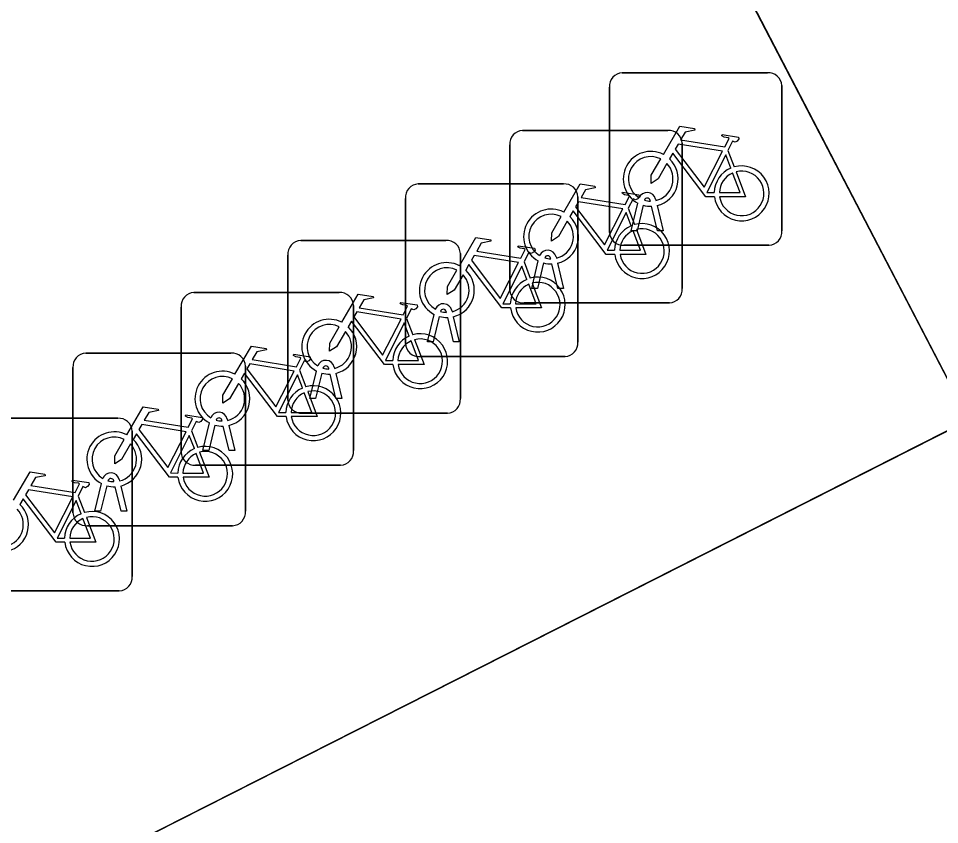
# Model space of a CAD drawing. Extents: x 158835 to 160077, y 386387 to 387778.
# Drawn here: x 159680.16 to 159685.49, y 387557.06 to 387561.73 of the extents above; entities that cross this region are included whole.
import ezdxf

# ---------------------------------------------------------------- set-up
doc = ezdxf.new("R2010")
doc.units = 0
doc.layers.add('IMGEO_Fietsenrek', color=7, linetype='Continuous')
doc.layers.add('IMGEO_Voetpad_open', color=7, linetype='Continuous')

msp = doc.modelspace()

# ---------------------------------------------------------------- linework, layer by layer
at = {"layer": 'IMGEO_Fietsenrek'}
for p, q in [((159683.6539, 387561.4165), (159684.4948, 387561.4165)), ((159684.4948, 387561.4165), (159683.6539, 387561.4165)), ((159683.5795, 387560.4919), (159683.5795, 387561.3328)), ((159683.5795, 387561.3328), (159683.5795, 387560.4919)), ((159684.5785, 387561.3421), (159684.5785, 387560.5012)), ((159684.5785, 387560.5012), (159684.5785, 387561.3421)), ((159683.0769, 387561.0825), (159683.9178, 387561.0825)), ((159683.9178, 387561.0825), (159683.0769, 387561.0825)), ((159683.0025, 387560.1579), (159683.0025, 387560.9988)), ((159683.0025, 387560.9988), (159683.0025, 387560.1579)), ((159684.0015, 387561.0081), (159684.0015, 387560.1672)), ((159684.0015, 387560.1672), (159684.0015, 387561.0081)), ((159684.2662, 387560.9662), (159684.3025, 387560.871)), ((159682.4729, 387560.7725), (159683.3138, 387560.7725)), ((159683.3138, 387560.7725), (159682.4729, 387560.7725)), ((159682.3985, 387559.8479), (159682.3985, 387560.6888)), ((159682.3985, 387560.6888), (159682.3985, 387559.8479)), ((159683.3975, 387560.6981), (159683.3975, 387559.8572)), ((159683.3975, 387559.8572), (159683.3975, 387560.6981)), ((159683.8169, 387560.6729), (159683.8159, 387560.6772)), ((159683.8476, 387560.6844), (159683.8494, 387560.6765)), ((159683.6892, 387560.6322), (159683.7255, 387560.537)), ((159683.7065, 387560.5013), (159683.7448, 387560.6613)), ((159683.7752, 387560.6491), (159683.7399, 387560.5013)), ((159683.858, 387560.5013), (159683.8241, 387560.643)), ((159683.8564, 387560.6473), (159683.8914, 387560.5013)), ((159683.7399, 387560.5013), (159683.7065, 387560.5013)), ((159683.8914, 387560.5013), (159683.858, 387560.5013)), ((159681.7919, 387560.4445), (159682.6328, 387560.4445)), ((159682.6328, 387560.4445), (159681.7919, 387560.4445)), ((159684.5041, 387560.4175), (159683.6632, 387560.4175)), ((159683.6632, 387560.4175), (159684.5041, 387560.4175)), ((159681.7175, 387559.5199), (159681.7175, 387560.3608)), ((159681.7175, 387560.3608), (159681.7175, 387559.5199)), ((159682.7165, 387560.3701), (159682.7165, 387559.5292)), ((159682.7165, 387559.5292), (159682.7165, 387560.3701)), ((159683.2706, 387560.3504), (159683.2724, 387560.3425)), ((159683.0852, 387560.3222), (159683.1215, 387560.227)), ((159683.1295, 387560.1673), (159683.1678, 387560.3273)), ((159683.1982, 387560.3151), (159683.1629, 387560.1673)), ((159683.2399, 387560.3389), (159683.2389, 387560.3432)), ((159683.281, 387560.1673), (159683.2471, 387560.309)), ((159683.2794, 387560.3133), (159683.3144, 387560.1673)), ((159681.1729, 387560.1435), (159682.0138, 387560.1435)), ((159682.0138, 387560.1435), (159681.1729, 387560.1435)), ((159683.1629, 387560.1673), (159683.1295, 387560.1673)), ((159683.3144, 387560.1673), (159683.281, 387560.1673)), ((159683.9271, 387560.0835), (159683.0862, 387560.0835)), ((159683.0862, 387560.0835), (159683.9271, 387560.0835)), ((159681.0985, 387559.2189), (159681.0985, 387560.0598)), ((159681.0985, 387560.0598), (159681.0985, 387559.2189)), ((159682.0975, 387560.0691), (159682.0975, 387559.2282)), ((159682.0975, 387559.2282), (159682.0975, 387560.0691)), ((159682.6359, 387560.0289), (159682.6349, 387560.0332)), ((159682.6666, 387560.0404), (159682.6684, 387560.0325)), ((159682.4042, 387559.9942), (159682.4405, 387559.899)), ((159682.5255, 387559.8573), (159682.5638, 387560.0173)), ((159682.5942, 387560.0051), (159682.5589, 387559.8573)), ((159682.677, 387559.8573), (159682.6431, 387559.999)), ((159682.6754, 387560.0033), (159682.7104, 387559.8573)), ((159682.5589, 387559.8573), (159682.5255, 387559.8573)), ((159682.7104, 387559.8573), (159682.677, 387559.8573)), ((159680.5469, 387559.7925), (159681.3878, 387559.7925)), ((159681.3878, 387559.7925), (159680.5469, 387559.7925)), ((159683.3231, 387559.7735), (159682.4822, 387559.7735)), ((159682.4822, 387559.7735), (159683.3231, 387559.7735)), ((159680.4725, 387558.8679), (159680.4725, 387559.7088)), ((159680.4725, 387559.7088), (159680.4725, 387558.8679)), ((159681.4715, 387559.7181), (159681.4715, 387558.8772)), ((159681.4715, 387558.8772), (159681.4715, 387559.7181)), ((159681.9856, 387559.7124), (159681.9874, 387559.7045)), ((159681.7852, 387559.6932), (159681.8215, 387559.598)), ((159681.8445, 387559.5293), (159681.8828, 387559.6893)), ((159681.9132, 387559.6771), (159681.8779, 387559.5293)), ((159681.9549, 387559.7009), (159681.9539, 387559.7052)), ((159681.996, 387559.5293), (159681.9621, 387559.671)), ((159681.9944, 387559.6753), (159682.0294, 387559.5293)), ((159681.8779, 387559.5293), (159681.8445, 387559.5293)), ((159682.0294, 387559.5293), (159681.996, 387559.5293)), ((159682.6421, 387559.4455), (159681.8012, 387559.4455)), ((159681.8012, 387559.4455), (159682.6421, 387559.4455)), ((159679.8909, 387559.4155), (159680.7318, 387559.4155)), ((159680.7318, 387559.4155), (159679.8909, 387559.4155)), ((159681.2255, 387559.2283), (159681.2638, 387559.3883)), ((159681.3359, 387559.3999), (159681.3349, 387559.4042)), ((159681.3666, 387559.4114), (159681.3684, 387559.4035)), ((159680.8155, 387559.3411), (159680.8155, 387558.5002)), ((159680.8155, 387558.5002), (159680.8155, 387559.3411)), ((159681.1592, 387559.3422), (159681.1955, 387559.247)), ((159681.2942, 387559.3761), (159681.2589, 387559.2283)), ((159681.377, 387559.2283), (159681.3431, 387559.37)), ((159681.3754, 387559.3743), (159681.4104, 387559.2283)), ((159681.2589, 387559.2283), (159681.2255, 387559.2283)), ((159681.4104, 387559.2283), (159681.377, 387559.2283)), ((159682.0231, 387559.1445), (159681.1822, 387559.1445)), ((159681.1822, 387559.1445), (159682.0231, 387559.1445)), ((159680.5995, 387558.8773), (159680.6378, 387559.0373)), ((159680.6682, 387559.0251), (159680.6329, 387558.8773)), ((159680.7099, 387559.0489), (159680.7089, 387559.0532)), ((159680.751, 387558.8773), (159680.7171, 387559.019)), ((159680.7406, 387559.0604), (159680.7424, 387559.0525)), ((159680.7494, 387559.0233), (159680.7844, 387558.8773)), ((159680.5032, 387558.9652), (159680.5395, 387558.87)), ((159680.6329, 387558.8773), (159680.5995, 387558.8773)), ((159680.7844, 387558.8773), (159680.751, 387558.8773)), ((159681.3971, 387558.7935), (159680.5562, 387558.7935)), ((159680.5562, 387558.7935), (159681.3971, 387558.7935)), ((159680.7411, 387558.4165), (159679.9002, 387558.4165)), ((159679.9002, 387558.4165), (159680.7411, 387558.4165))]:
    msp.add_line(p, q, dxfattribs=at)
for points in [[(159683.8921, 387560.9432), (159683.9868, 387561.1067), (159684.073, 387561.0929), (159684.0747, 387561.0842), (159684.0186, 387561.0733), (159683.9924, 387561.028), (159684.2476, 387560.9872)], [(159684.2476, 387560.9872), (159684.2726, 387561.036), (159684.2675, 387561.04), (159684.2443, 387561.0437), (159684.2316, 387561.0512), (159684.2306, 387561.0543), (159684.2328, 387561.0589), (159684.3276, 387561.0438), (159684.3299, 387561.0335), (159684.3205, 387561.0211), (159684.3081, 387561.0147), (159684.2936, 387561.0209), (159684.2662, 387560.9662)], [(159684.2347, 387560.962), (159683.9779, 387561.003), (159683.9612, 387560.9742), (159684.1282, 387560.7539), (159684.2347, 387560.962)], [(159684.1878, 387560.6985), (159684.1381, 387560.6986), (159683.9474, 387560.9503), (159683.9284, 387560.9175)], [(159684.2827, 387560.864), (159684.2534, 387560.9408), (159684.144, 387560.7227), (159684.1867, 387560.7226)], [(159683.9128, 387560.8907), (159683.8612, 387560.8015), (159683.8213, 387560.7755), (159683.8225, 387560.823), (159683.877, 387560.9172)], [(159684.2167, 387560.7225), (159684.3366, 387560.7223), (159684.2934, 387560.8359)], [(159684.3132, 387560.8428), (159684.3682, 387560.6982), (159684.2181, 387560.6985)], [(159683.3151, 387560.6092), (159683.4098, 387560.7727), (159683.496, 387560.7589), (159683.4977, 387560.7502), (159683.4416, 387560.7393), (159683.4154, 387560.694), (159683.6706, 387560.6532)], [(159683.6706, 387560.6532), (159683.6956, 387560.702), (159683.6905, 387560.706), (159683.6673, 387560.7097), (159683.6546, 387560.7172), (159683.6536, 387560.7203), (159683.6558, 387560.7249), (159683.7506, 387560.7098), (159683.7529, 387560.6995), (159683.7435, 387560.6871), (159683.7311, 387560.6807), (159683.7166, 387560.6869), (159683.6892, 387560.6322)], [(159683.6577, 387560.628), (159683.4009, 387560.669), (159683.3842, 387560.6402), (159683.5512, 387560.4199), (159683.6577, 387560.628)], [(159683.6108, 387560.3645), (159683.5611, 387560.3646), (159683.3704, 387560.6163), (159683.3514, 387560.5835)], [(159683.3358, 387560.5567), (159683.2842, 387560.4675), (159683.2443, 387560.4415), (159683.2455, 387560.489), (159683.3, 387560.5832)], [(159683.7057, 387560.53), (159683.6764, 387560.6068), (159683.567, 387560.3887), (159683.6097, 387560.3886)], [(159683.7362, 387560.5088), (159683.7912, 387560.3642), (159683.6411, 387560.3645)], [(159682.7111, 387560.2992), (159682.8058, 387560.4627), (159682.892, 387560.4489), (159682.8937, 387560.4402), (159682.8376, 387560.4293), (159682.8114, 387560.384), (159683.0666, 387560.3432)], [(159683.6397, 387560.3885), (159683.7596, 387560.3883), (159683.7164, 387560.5019)], [(159683.0666, 387560.3432), (159683.0916, 387560.392), (159683.0865, 387560.396), (159683.0633, 387560.3997), (159683.0506, 387560.4072), (159683.0496, 387560.4103), (159683.0518, 387560.4149), (159683.1466, 387560.3998), (159683.1489, 387560.3895), (159683.1395, 387560.3771), (159683.1271, 387560.3707), (159683.1126, 387560.3769), (159683.0852, 387560.3222)], [(159683.0537, 387560.318), (159682.7969, 387560.359), (159682.7802, 387560.3302), (159682.9472, 387560.1099), (159683.0537, 387560.318)], [(159683.0068, 387560.0545), (159682.9571, 387560.0546), (159682.7664, 387560.3063), (159682.7474, 387560.2735)], [(159683.1017, 387560.22), (159683.0724, 387560.2968), (159682.963, 387560.0787), (159683.0057, 387560.0786)], [(159682.7318, 387560.2467), (159682.6802, 387560.1575), (159682.6403, 387560.1315), (159682.6415, 387560.179), (159682.696, 387560.2732)], [(159683.0357, 387560.0785), (159683.1556, 387560.0783), (159683.1124, 387560.1919)], [(159683.1322, 387560.1988), (159683.1872, 387560.0542), (159683.0371, 387560.0545)], [(159682.0301, 387559.9712), (159682.1248, 387560.1347), (159682.211, 387560.1209), (159682.2127, 387560.1122), (159682.1566, 387560.1013), (159682.1304, 387560.056), (159682.3856, 387560.0152)], [(159682.3856, 387560.0152), (159682.4106, 387560.064), (159682.4055, 387560.068), (159682.3823, 387560.0717), (159682.3696, 387560.0792), (159682.3686, 387560.0823), (159682.3708, 387560.0869), (159682.4656, 387560.0718), (159682.4679, 387560.0615), (159682.4585, 387560.0491), (159682.4461, 387560.0427), (159682.4316, 387560.0489), (159682.4042, 387559.9942)], [(159682.3727, 387559.99), (159682.1159, 387560.031), (159682.0992, 387560.0022), (159682.2662, 387559.7819), (159682.3727, 387559.99)], [(159682.3258, 387559.7265), (159682.2761, 387559.7266), (159682.0854, 387559.9783), (159682.0664, 387559.9455)], [(159682.0508, 387559.9187), (159681.9992, 387559.8295), (159681.9593, 387559.8035), (159681.9605, 387559.851), (159682.015, 387559.9452)], [(159682.4207, 387559.892), (159682.3914, 387559.9688), (159682.282, 387559.7507), (159682.3247, 387559.7506)], [(159682.4512, 387559.8708), (159682.5062, 387559.7262), (159682.3561, 387559.7265)], [(159681.4111, 387559.6702), (159681.5058, 387559.8337), (159681.592, 387559.8199), (159681.5937, 387559.8112), (159681.5376, 387559.8003), (159681.5114, 387559.755), (159681.7666, 387559.7142)], [(159682.3547, 387559.7505), (159682.4746, 387559.7503), (159682.4314, 387559.8639)], [(159681.7666, 387559.7142), (159681.7916, 387559.763), (159681.7865, 387559.767), (159681.7633, 387559.7707), (159681.7506, 387559.7782), (159681.7496, 387559.7813), (159681.7518, 387559.7859), (159681.8466, 387559.7708), (159681.8489, 387559.7605), (159681.8395, 387559.7481), (159681.8271, 387559.7417), (159681.8126, 387559.7479), (159681.7852, 387559.6932)], [(159681.7537, 387559.689), (159681.4969, 387559.73), (159681.4802, 387559.7012), (159681.6472, 387559.4809), (159681.7537, 387559.689)], [(159681.7068, 387559.4255), (159681.6571, 387559.4256), (159681.4664, 387559.6773), (159681.4474, 387559.6445)], [(159681.8017, 387559.591), (159681.7724, 387559.6678), (159681.663, 387559.4497), (159681.7057, 387559.4496)], [(159681.4318, 387559.6177), (159681.3802, 387559.5285), (159681.3403, 387559.5025), (159681.3415, 387559.55), (159681.396, 387559.6442)], [(159681.7357, 387559.4495), (159681.8556, 387559.4493), (159681.8124, 387559.5629)], [(159681.8322, 387559.5698), (159681.8872, 387559.4252), (159681.7371, 387559.4255)], [(159680.7851, 387559.3192), (159680.8798, 387559.4827), (159680.966, 387559.4689), (159680.9677, 387559.4602), (159680.9116, 387559.4493), (159680.8854, 387559.404), (159681.1406, 387559.3632)], [(159681.1406, 387559.3632), (159681.1656, 387559.412), (159681.1605, 387559.416), (159681.1373, 387559.4197), (159681.1246, 387559.4272), (159681.1236, 387559.4303), (159681.1258, 387559.4349), (159681.2206, 387559.4198), (159681.2229, 387559.4095), (159681.2135, 387559.3971), (159681.2011, 387559.3907), (159681.1866, 387559.3969), (159681.1592, 387559.3422)], [(159681.1277, 387559.338), (159680.8709, 387559.379), (159680.8542, 387559.3502), (159681.0212, 387559.1299), (159681.1277, 387559.338)], [(159680.8058, 387559.2667), (159680.7542, 387559.1775), (159680.7143, 387559.1515), (159680.7155, 387559.199), (159680.77, 387559.2932)], [(159681.0808, 387559.0745), (159681.0311, 387559.0746), (159680.8404, 387559.3263), (159680.8214, 387559.2935)], [(159681.1757, 387559.24), (159681.1464, 387559.3168), (159681.037, 387559.0987), (159681.0797, 387559.0986)], [(159681.1097, 387559.0985), (159681.2296, 387559.0983), (159681.1864, 387559.2119)], [(159681.2062, 387559.2188), (159681.2612, 387559.0742), (159681.1111, 387559.0745)], [(159680.1291, 387558.9422), (159680.2238, 387559.1057), (159680.31, 387559.0919), (159680.3117, 387559.0832), (159680.2556, 387559.0723), (159680.2294, 387559.027), (159680.4846, 387558.9862)], [(159680.4846, 387558.9862), (159680.5096, 387559.035), (159680.5045, 387559.039), (159680.4813, 387559.0427), (159680.4686, 387559.0502), (159680.4676, 387559.0533), (159680.4698, 387559.0579), (159680.5646, 387559.0428), (159680.5669, 387559.0325), (159680.5575, 387559.0201), (159680.5451, 387559.0137), (159680.5306, 387559.0199), (159680.5032, 387558.9652)], [(159680.4717, 387558.961), (159680.2149, 387559.002), (159680.1982, 387558.9732), (159680.3652, 387558.7529), (159680.4717, 387558.961)], [(159680.4248, 387558.6975), (159680.3751, 387558.6976), (159680.1844, 387558.9493), (159680.1654, 387558.9165)], [(159680.5197, 387558.863), (159680.4904, 387558.9398), (159680.381, 387558.7217), (159680.4237, 387558.7216)], [(159680.4537, 387558.7215), (159680.5736, 387558.7213), (159680.5304, 387558.8349)], [(159680.5502, 387558.8418), (159680.6052, 387558.6972), (159680.4551, 387558.6975)]]:
    msp.add_lwpolyline(points, dxfattribs=at)
for centre, radius, start, end in [((159683.6572, 387561.3386), 0.0779, 92.4484, 184.2845), ((159683.6572, 387561.3386), 0.0779, 92.4484, 184.2845), ((159684.5006, 387561.3388), 0.0779, 2.4484, 94.2845), ((159684.5006, 387561.3388), 0.0779, 2.4484, 94.2845), ((159683.0802, 387561.0046), 0.0779, 92.4484, 184.2845), ((159683.0802, 387561.0046), 0.0779, 92.4484, 184.2845), ((159683.9236, 387561.0048), 0.0779, 2.4484, 94.2845), ((159683.9236, 387561.0048), 0.0779, 2.4484, 94.2845), ((159683.8191, 387560.8019), 0.159, 62.6766, 242.1369), ((159683.8191, 387560.8019), 0.129, 63.3192, 238.903), ((159683.8191, 387560.8019), 0.129, 283.6043, 43.4302), ((159683.8191, 387560.8019), 0.159, 283.5766, 46.6042), ((159684.3457, 387560.7179), 0.159, 113.3408, 178.3217), ((159684.3457, 387560.7179), 0.159, 187.0065, 105.7708), ((159684.3457, 387560.7179), 0.129, 113.923, 177.9556), ((159684.3457, 387560.7179), 0.129, 188.6715, 104.5883), ((159682.4762, 387560.6946), 0.0779, 92.4484, 184.2845), ((159682.4762, 387560.6946), 0.0779, 92.4484, 184.2845), ((159683.3196, 387560.6948), 0.0779, 2.4484, 94.2845), ((159683.3196, 387560.6948), 0.0779, 2.4484, 94.2845), ((159683.7989, 387560.6733), 0.0499, 12.8025, 158.6934), ((159683.7989, 387560.6733), 0.0174, 12.8025, 163.4502), ((159683.8191, 387560.8019), 0.129, 253.415, 269.0204), ((159683.2421, 387560.4679), 0.159, 62.6766, 242.1369), ((159683.8191, 387560.8019), 0.159, 253.9967, 271.7867), ((159683.2421, 387560.4679), 0.129, 63.3192, 238.903), ((159683.2421, 387560.4679), 0.159, 283.5766, 46.6042), ((159683.2421, 387560.4679), 0.129, 283.6043, 43.4302), ((159683.7687, 387560.3839), 0.159, 113.3408, 178.3217), ((159683.7687, 387560.3839), 0.159, 187.0065, 105.7708), ((159683.7687, 387560.3839), 0.129, 188.6715, 104.5883), ((159683.6574, 387560.4952), 0.0779, 182.4484, 274.2845), ((159683.6574, 387560.4952), 0.0779, 182.4484, 274.2845), ((159683.7687, 387560.3839), 0.129, 113.923, 177.9556), ((159684.5008, 387560.4954), 0.0779, 272.4484, 4.2845), ((159684.5008, 387560.4954), 0.0779, 272.4484, 4.2845), ((159681.7952, 387560.3666), 0.0779, 92.4484, 184.2845), ((159681.7952, 387560.3666), 0.0779, 92.4484, 184.2845), ((159682.6386, 387560.3668), 0.0779, 2.4484, 94.2845), ((159682.6386, 387560.3668), 0.0779, 2.4484, 94.2845), ((159683.2219, 387560.3393), 0.0499, 12.8025, 158.6934), ((159683.2219, 387560.3393), 0.0174, 12.8025, 163.4502), ((159682.6381, 387560.1579), 0.159, 62.6766, 242.1369), ((159683.2421, 387560.4679), 0.159, 253.9967, 271.7867), ((159683.2421, 387560.4679), 0.129, 253.415, 269.0204), ((159682.6381, 387560.1579), 0.129, 63.3192, 238.903), ((159682.6381, 387560.1579), 0.129, 283.6043, 43.4302), ((159682.6381, 387560.1579), 0.159, 283.5766, 46.6042), ((159683.1647, 387560.0739), 0.159, 113.3408, 178.3217), ((159683.1647, 387560.0739), 0.159, 187.0065, 105.7708), ((159683.1647, 387560.0739), 0.129, 113.923, 177.9556), ((159683.1647, 387560.0739), 0.129, 188.6715, 104.5883), ((159681.1762, 387560.0656), 0.0779, 92.4484, 184.2845), ((159681.1762, 387560.0656), 0.0779, 92.4484, 184.2845), ((159682.0196, 387560.0658), 0.0779, 2.4484, 94.2845), ((159682.0196, 387560.0658), 0.0779, 2.4484, 94.2845), ((159683.0804, 387560.1612), 0.0779, 182.4484, 274.2845), ((159683.0804, 387560.1612), 0.0779, 182.4484, 274.2845), ((159683.9238, 387560.1614), 0.0779, 272.4484, 4.2845), ((159683.9238, 387560.1614), 0.0779, 272.4484, 4.2845), ((159682.6179, 387560.0293), 0.0499, 12.8025, 158.6934), ((159682.6179, 387560.0293), 0.0174, 12.8025, 163.4502), ((159682.6381, 387560.1579), 0.129, 253.415, 269.0204), ((159681.9571, 387559.8299), 0.159, 62.6766, 242.1369), ((159682.6381, 387560.1579), 0.159, 253.9967, 271.7867), ((159681.9571, 387559.8299), 0.129, 63.3192, 238.903), ((159681.9571, 387559.8299), 0.159, 283.5766, 46.6042), ((159681.9571, 387559.8299), 0.129, 283.6043, 43.4302), ((159682.4837, 387559.7459), 0.159, 113.3408, 178.3217), ((159682.4837, 387559.7459), 0.159, 187.0065, 105.7708), ((159682.4837, 387559.7459), 0.129, 188.6715, 104.5883), ((159682.4837, 387559.7459), 0.129, 113.923, 177.9556), ((159682.4764, 387559.8512), 0.0779, 182.4484, 274.2845), ((159682.4764, 387559.8512), 0.0779, 182.4484, 274.2845), ((159683.3198, 387559.8514), 0.0779, 272.4484, 4.2845), ((159683.3198, 387559.8514), 0.0779, 272.4484, 4.2845), ((159680.5502, 387559.7146), 0.0779, 92.4484, 184.2845), ((159680.5502, 387559.7146), 0.0779, 92.4484, 184.2845), ((159681.3936, 387559.7148), 0.0779, 2.4484, 94.2845), ((159681.3936, 387559.7148), 0.0779, 2.4484, 94.2845), ((159681.9369, 387559.7013), 0.0499, 12.8025, 158.6934), ((159681.9369, 387559.7013), 0.0174, 12.8025, 163.4502), ((159681.3381, 387559.5289), 0.159, 62.6766, 242.1369), ((159681.3381, 387559.5289), 0.129, 63.3192, 238.903), ((159681.9571, 387559.8299), 0.159, 253.9967, 271.7867), ((159681.9571, 387559.8299), 0.129, 253.415, 269.0204), ((159681.3381, 387559.5289), 0.129, 283.6043, 43.4302), ((159681.3381, 387559.5289), 0.159, 283.5766, 46.6042), ((159681.8647, 387559.4449), 0.159, 187.0065, 105.7708), ((159681.8647, 387559.4449), 0.159, 113.3408, 178.3217), ((159681.8647, 387559.4449), 0.129, 113.923, 177.9556), ((159681.8647, 387559.4449), 0.129, 188.6715, 104.5883), ((159681.7954, 387559.5232), 0.0779, 182.4484, 274.2845), ((159681.7954, 387559.5232), 0.0779, 182.4484, 274.2845), ((159682.6388, 387559.5234), 0.0779, 272.4484, 4.2845), ((159682.6388, 387559.5234), 0.0779, 272.4484, 4.2845), ((159681.3179, 387559.4003), 0.0499, 12.8025, 158.6934), ((159680.7376, 387559.3378), 0.0779, 2.4484, 94.2845), ((159680.7376, 387559.3378), 0.0779, 2.4484, 94.2845), ((159681.3179, 387559.4003), 0.0174, 12.8025, 163.4502), ((159681.3381, 387559.5289), 0.129, 253.415, 269.0204), ((159680.7121, 387559.1779), 0.159, 62.6766, 242.1369), ((159681.3381, 387559.5289), 0.159, 253.9967, 271.7867), ((159680.7121, 387559.1779), 0.129, 63.3192, 238.903), ((159680.7121, 387559.1779), 0.159, 283.5766, 46.6042), ((159680.7121, 387559.1779), 0.129, 283.6043, 43.4302), ((159681.2387, 387559.0939), 0.159, 113.3408, 178.3217), ((159681.2387, 387559.0939), 0.159, 187.0065, 105.7708), ((159682.0198, 387559.2224), 0.0779, 272.4484, 4.2845), ((159682.0198, 387559.2224), 0.0779, 272.4484, 4.2845), ((159681.1764, 387559.2222), 0.0779, 182.4484, 274.2845), ((159681.1764, 387559.2222), 0.0779, 182.4484, 274.2845), ((159681.2387, 387559.0939), 0.129, 113.923, 177.9556), ((159681.2387, 387559.0939), 0.129, 188.6715, 104.5883), ((159680.6919, 387559.0493), 0.0499, 12.8025, 158.6934), ((159680.7121, 387559.1779), 0.159, 253.9967, 271.7867), ((159680.6919, 387559.0493), 0.0174, 12.8025, 163.4502), ((159680.7121, 387559.1779), 0.129, 253.415, 269.0204), ((159680.0561, 387558.8009), 0.159, 283.5766, 46.6042), ((159680.0561, 387558.8009), 0.129, 283.6043, 43.4302), ((159680.5827, 387558.7169), 0.159, 113.3408, 178.3217), ((159680.5827, 387558.7169), 0.159, 187.0065, 105.7708), ((159680.5504, 387558.8712), 0.0779, 182.4484, 274.2845), ((159680.5504, 387558.8712), 0.0779, 182.4484, 274.2845), ((159681.3938, 387558.8714), 0.0779, 272.4484, 4.2845), ((159681.3938, 387558.8714), 0.0779, 272.4484, 4.2845), ((159680.5827, 387558.7169), 0.129, 113.923, 177.9556), ((159680.5827, 387558.7169), 0.129, 188.6715, 104.5883), ((159680.7378, 387558.4944), 0.0779, 272.4484, 4.2845), ((159680.7378, 387558.4944), 0.0779, 272.4484, 4.2845)]:
    msp.add_arc(centre, radius, start, end, dxfattribs=at)
at = {"layer": 'IMGEO_Voetpad_open'}
for points in [[(159685.687, 387567.592), (159684.421, 387570.034), (159683.067, 387572.644), (159682.677, 387573.357), (159682.38, 387573.932), (159682.196, 387574.287), (159682.839, 387574.617), (159680.376, 387579.531), (159677.3, 387577.966), (159676.867, 387577.745), (159676.681, 387577.651), (159678.75, 387573.65), (159678.952, 387573.261), (159679.194, 387572.796), (159679.086, 387572.74), (159678.801, 387572.592), (159685.661, 387559.406), (159679.278, 387556.173), (159684.527, 387545.893), (159689.233, 387548.331)], [(159689.233, 387548.331), (159684.527, 387545.893), (159679.278, 387556.173), (159685.661, 387559.406), (159678.801, 387572.592), (159632.799, 387548.778), (159595.725, 387529.653), (159592.465, 387527.972), (159593.909, 387525.173), (159596.582, 387526.552), (159597.756, 387527.158), (159624.99, 387541.209), (159625.291, 387540.626), (159628.773, 387542.382), (159628.679, 387542.584), (159632.934, 387544.776), (159638.307, 387534.443), (159641.666, 387536.191), (159636.315, 387546.511), (159655.881, 387556.649)]]:
    msp.add_lwpolyline(points, dxfattribs=at)

doc.saveas('drawing.dxf')
